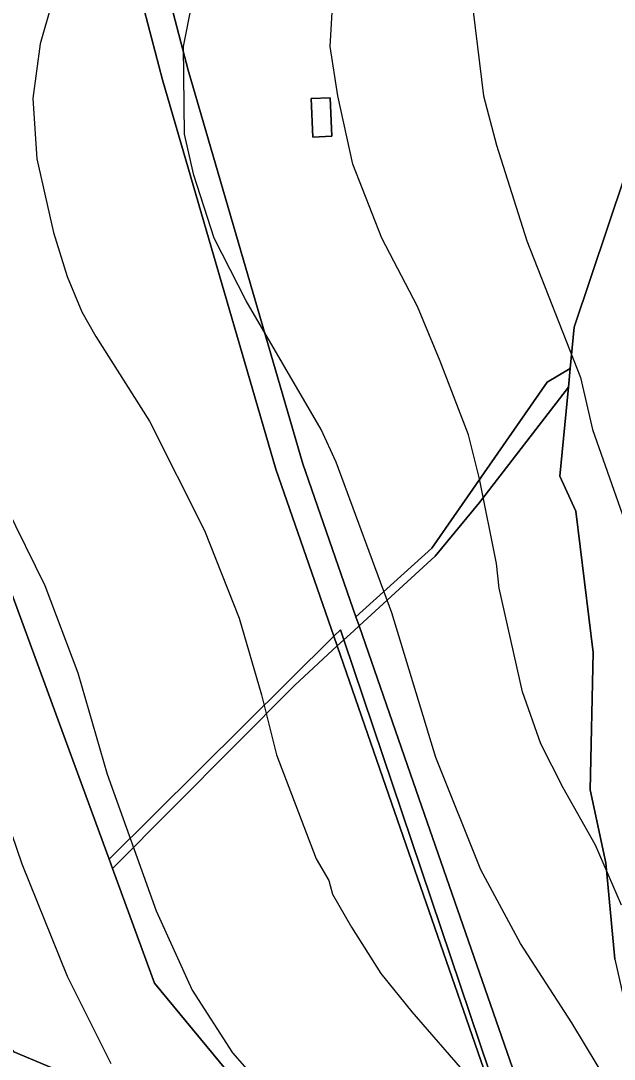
# Model space of a CAD drawing. Extents: x -510989 to -501240, y -1184665 to -1176089.
# Drawn here: x -504830.9 to -504614, y -1179929.3 to -1179549.5 of the extents above; entities that cross this region are included whole.
import ezdxf

# ---------------------------------------------------------------- set-up
doc = ezdxf.new("R2010")
doc.units = 0
for name, color, linetype in [('lesni_pozemek', 7, 'Continuous'), ('ostatni_plocha_x_jina_plocha', 7, 'Continuous'), ('ostatni_plocha_x_manipulacni_plocha', 7, 'Continuous'), ('ostatni_plocha_x_ostatni_komunikace', 7, 'Continuous'), ('vrstevnice_01', 7, 'Continuous'), ('vrstevnice_02', 7, 'Continuous'), ('zastavena_plocha_a_nadvori', 7, 'Continuous')]:
    doc.layers.add(name, color=color, linetype=linetype)

msp = doc.modelspace()

# ---------------------------------------------------------------- linework, layer by layer
at = {"layer": 'lesni_pozemek'}
for points in [[(-504954.27, -1179117.63), (-504952.9, -1179115.84), (-504860.72, -1179249.16), (-504854.66, -1179264.06), (-504836.21, -1179343.71), (-504821.2, -1179369.58), (-504779.97, -1179528.31), (-504769.76, -1179567.61), (-504727.86, -1179711.51), (-504708.41, -1179767.57), (-504707.28, -1179770.82), (-504709.21, -1179772.58), (-504712.88, -1179775.94), (-504714.09, -1179772.21), (-504716.55, -1179774.62), (-504737.74, -1179713.52), (-504779.19, -1179571.1), (-504791.18, -1179524.93), (-504831.12, -1179371.17), (-504846.08, -1179346.72), (-504863.52, -1179268.91), (-504868.59, -1179255.37), (-504959.28, -1179124.19), (-504958.33, -1179122.95)], [(-504582.14, -1179455.19), (-504586.07, -1179468.8), (-504591.62, -1179551.19), (-504628.66, -1179661.64), (-504630.09, -1179676.65), (-504638.55, -1179681.74), (-504680.7, -1179742.43), (-504708.41, -1179767.57), (-504727.86, -1179711.51), (-504769.76, -1179567.61), (-504779.97, -1179528.31), (-504742.19, -1179539.68), (-504709.29, -1179536.25), (-504676.61, -1179529.31), (-504660.52, -1179517.57), (-504597.17, -1179471.07)], [(-504791.18, -1179524.93), (-504779.19, -1179571.1), (-504737.74, -1179713.52), (-504716.55, -1179774.62), (-504798.62, -1179856.09), (-504835.94, -1179754.53), (-504909.19, -1179554.06), (-504856.8, -1179545.69), (-504827.69, -1179527.9), (-504801.54, -1179521.81)], [(-504717.87, -1179577.66), (-504724.84, -1179578), (-504724.21, -1179592.13), (-504717.24, -1179591.78)], [(-504633.86, -1179716.05), (-504628.09, -1179728.88), (-504621.67, -1179780.57), (-504622.85, -1179830.79), (-504617.15, -1179857.51), (-504613.8, -1179892.71), (-504608.69, -1179915.43), (-504595.5, -1179946.36), (-504626.6, -1179981.87), (-504632.5, -1179988.06), (-504649.15, -1179938.39), (-504688.48, -1179825.02), (-504707.28, -1179770.82), (-504679.42, -1179745.36), (-504663.26, -1179725.7), (-504630.75, -1179683.53)], [(-504843.1, -1179756.94), (-504835.94, -1179754.53), (-504798.62, -1179856.09), (-504797.37, -1179859.51), (-504782, -1179901.5), (-504722.94, -1179973.01), (-504833.52, -1179926.66), (-504893.67, -1179853.57), (-504893.29, -1179844.3), (-504893.43, -1179818.19), (-504893.42, -1179795.65), (-504893.55, -1179773.93), (-504890.4, -1179772.86), (-504846, -1179757.92), (-504838.76, -1179777.09), (-504842.03, -1179778.33), (-504840.27, -1179783), (-504836.99, -1179781.77), (-504838, -1179779.16), (-504835.28, -1179778.15)], [(-504709.21, -1179772.58), (-504707.28, -1179770.82), (-504688.48, -1179825.02), (-504649.15, -1179938.39), (-504632.5, -1179988.06), (-504634.5, -1179990.16), (-504639.12, -1179995), (-504656.07, -1179944.38), (-504712.88, -1179775.94)], [(-504715.31, -1179778.18), (-504712.88, -1179775.94), (-504656.07, -1179944.38), (-504639.12, -1179995), (-504622.77, -1180043.8), (-504609.62, -1180083.06), (-504463.92, -1180228.3), (-504610.93, -1180083.88), (-504657.49, -1179944.86), (-504697.47, -1179829.6)]]:
    msp.add_lwpolyline(points, close=True, dxfattribs=at)
msp.add_lwpolyline([(-504722.94, -1179973.01), (-504782, -1179901.5), (-504797.37, -1179859.51), (-504730.76, -1179792.45), (-504715.31, -1179778.18), (-504697.47, -1179829.6), (-504657.49, -1179944.86)], dxfattribs=at)
at = {"layer": 'ostatni_plocha_x_jina_plocha'}
msp.add_lwpolyline([(-504613.8, -1179892.71), (-504617.15, -1179857.51), (-504622.85, -1179830.79), (-504621.67, -1179780.57), (-504628.09, -1179728.88), (-504633.86, -1179716.05), (-504630.75, -1179683.53), (-504630.09, -1179676.65), (-504628.66, -1179661.64), (-504591.62, -1179551.19)], dxfattribs=at)
at = {"layer": 'ostatni_plocha_x_manipulacni_plocha'}
msp.add_lwpolyline([(-504868.1, -1179933.75), (-504886.73, -1179912.68), (-504907.78, -1179885.55), (-504911.68, -1179875.14), (-504909.92, -1179870.62), (-504904.28, -1179867.96), (-504898.33, -1179864.45), (-504895.27, -1179859.54), (-504893.67, -1179853.57), (-504833.52, -1179926.66), (-504722.94, -1179973.01)], dxfattribs=at)
at = {"layer": 'ostatni_plocha_x_ostatni_komunikace'}
for points in [[(-504638.55, -1179681.74), (-504630.09, -1179676.65), (-504630.75, -1179683.53), (-504663.26, -1179725.7), (-504679.42, -1179745.36), (-504707.28, -1179770.82), (-504708.41, -1179767.57), (-504680.7, -1179742.43)], [(-504716.55, -1179774.62), (-504714.09, -1179772.21), (-504712.88, -1179775.94), (-504715.31, -1179778.18)], [(-504715.31, -1179778.18), (-504730.76, -1179792.45), (-504797.37, -1179859.51), (-504798.62, -1179856.09), (-504716.55, -1179774.62)]]:
    msp.add_lwpolyline(points, close=True, dxfattribs=at)
at = {"layer": 'vrstevnice_01'}
for points in [[(-504881.81, -1179539), (-504897.19, -1179559), (-504904.91, -1179574), (-504905.19, -1179588), (-504902.19, -1179608), (-504900.31, -1179615), (-504894.5, -1179628), (-504878.5, -1179656), (-504856.91, -1179688), (-504841.81, -1179719), (-504836.41, -1179727), (-504822.19, -1179756), (-504810.09, -1179788), (-504799.31, -1179825), (-504781.5, -1179875), (-504768.31, -1179904), (-504753.5, -1179927), (-504732.5, -1179951), (-504718.81, -1179962), (-504691.59, -1179977), (-504672.31, -1179993), (-504641.69, -1180027), (-504619.31, -1180049), (-504554.91, -1180103)], [(-504666.31, -1179540), (-504661.81, -1179577), (-504657, -1179595), (-504645.91, -1179630), (-504626.31, -1179680)], [(-504606, -1179955), (-504629.5, -1179916), (-504648.31, -1179887), (-504662.81, -1179860), (-504679.19, -1179819), (-504695.31, -1179766), (-504715.69, -1179711), (-504721.09, -1179699), (-504748.59, -1179652), (-504760.31, -1179629), (-504767.69, -1179606), (-504771.09, -1179591), (-504771.5, -1179559), (-504768.31, -1179543)], [(-504626.31, -1179680), (-504622, -1179699), (-504603.31, -1179752)]]:
    msp.add_lwpolyline(points, dxfattribs=at)
at = {"layer": 'vrstevnice_02'}
for points in [[(-504611.31, -1179873), (-504620.81, -1179851), (-504632.69, -1179830), (-504640.81, -1179814), (-504647.59, -1179795), (-504656.09, -1179757), (-504657, -1179748), (-504663.31, -1179717), (-504667.31, -1179701), (-504677.59, -1179674), (-504685.91, -1179654), (-504698.91, -1179629), (-504709.59, -1179602), (-504715.09, -1179577), (-504717.81, -1179559), (-504716.81, -1179540), (-504712.41, -1179498), (-504712.09, -1179470), (-504715.59, -1179447)], [(-504797.91, -1179931), (-504813.91, -1179899), (-504830.41, -1179858), (-504841.81, -1179825), (-504858.31, -1179790), (-504882.81, -1179755), (-504893.31, -1179737), (-504898.69, -1179727), (-504905.69, -1179709), (-504916, -1179663), (-504918.59, -1179658), (-504927.09, -1179633), (-504936.31, -1179596), (-504937.09, -1179583), (-504936, -1179574), (-504933.31, -1179564), (-504925.5, -1179555), (-504899.19, -1179533)], [(-504819.81, -1179544), (-504823.81, -1179558), (-504826.59, -1179578), (-504825.09, -1179600), (-504819, -1179627), (-504814, -1179643), (-504808.59, -1179656), (-504803.5, -1179665), (-504783.91, -1179696), (-504763.81, -1179736), (-504751.09, -1179768)], [(-504751.09, -1179768), (-504742.91, -1179796), (-504737.5, -1179818), (-504722.91, -1179856), (-504718.31, -1179864), (-504717, -1179869), (-504710.09, -1179881), (-504699.31, -1179898), (-504688, -1179912), (-504635, -1179973), (-504621.09, -1179991), (-504603.59, -1180011)]]:
    msp.add_lwpolyline(points, dxfattribs=at)
at = {"layer": 'zastavena_plocha_a_nadvori'}
msp.add_lwpolyline([(-504717.87, -1179577.66), (-504717.24, -1179591.78), (-504724.21, -1179592.13), (-504724.84, -1179578)], close=True, dxfattribs=at)

doc.saveas('drawing.dxf')
